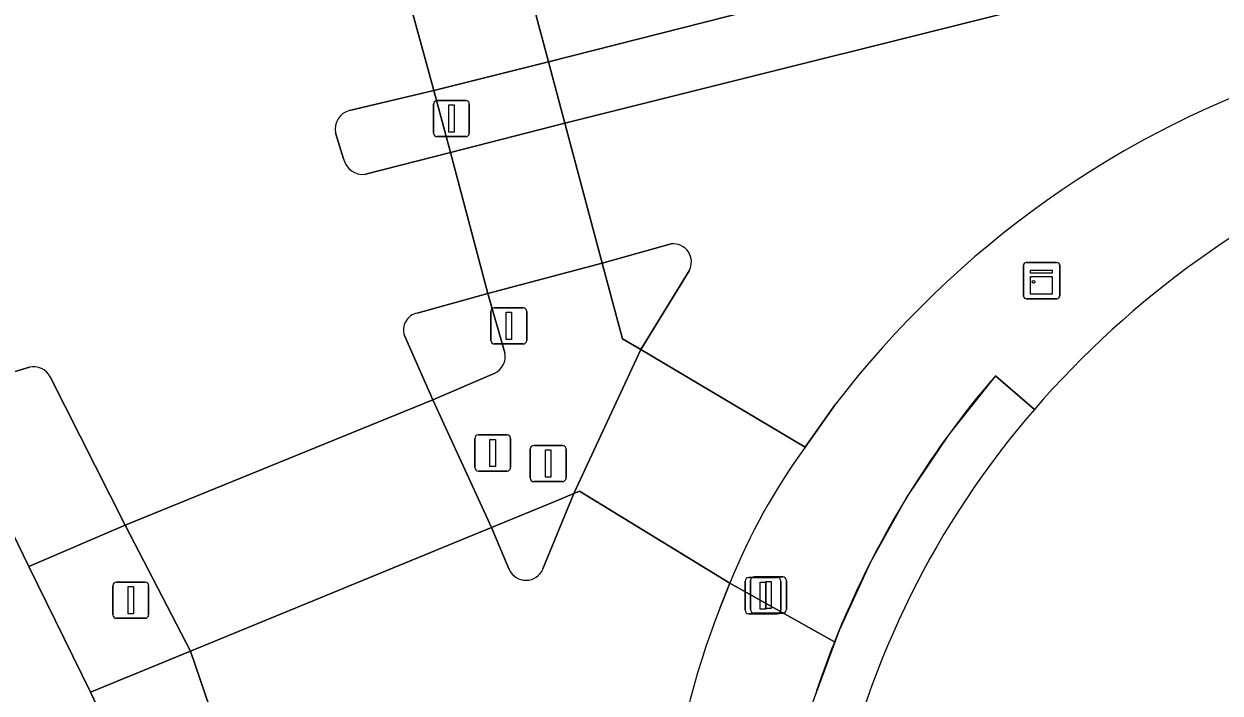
# Model space of a CAD drawing. Extents: x 161087 to 161926, y 382572 to 383873.
# Drawn here: x 161614.67 to 161647.71, y 383216.69 to 383235.17 of the extents above; entities that cross this region are included whole.
import ezdxf

# ---------------------------------------------------------------- set-up
doc = ezdxf.new("R2010")
doc.units = 0
for name, color, linetype in [('IMGEO_Berm_groen', 7, 'Continuous'), ('IMGEO_Fietspad_gesloten', 7, 'Continuous'), ('IMGEO_Kast', 7, 'Continuous'), ('IMGEO_Lichtmast', 7, 'Continuous'), ('IMGEO_Pand', 7, 'Continuous'), ('IMGEO_Pand_overbouw', 7, 'Continuous'), ('IMGEO_Rijbaan_lokaal_gesloten', 7, 'Continuous'), ('IMGEO_Rijbaan_lokaal_open', 7, 'Continuous'), ('IMGEO_Verkeerseiland_gesloten', 7, 'Continuous'), ('IMGEO_Verkeersregelinstallatiepaal', 7, 'Continuous'), ('IMGEO_Voetpad_open', 7, 'Continuous')]:
    doc.layers.add(name, color=color, linetype=linetype)

msp = doc.modelspace()

# ---------------------------------------------------------------- linework, layer by layer
at = {"layer": 'IMGEO_Berm_groen'}
for points in [[(161619.274, 383217.849), (161616.509, 383216.713), (161616.697, 383216.328)], [(161622.938, 383207.115), (161619.274, 383217.849)]]:
    msp.add_lwpolyline(points, dxfattribs=at)
at = {"layer": 'IMGEO_Fietspad_gesloten'}
msp.add_lwpolyline([(161616.697, 383216.328), (161616.509, 383216.713), (161614.812, 383220.184), (161612.974, 383223.943), (161612.76, 383224.4), (161612.735, 383224.454), (161612.696, 383224.521), (161611.839, 383225.989)], dxfattribs=at)
at = {"layer": 'IMGEO_Kast'}
for p, q in [((161642.28, 383227.658), (161642.28, 383228.499)), ((161642.28, 383228.499), (161642.28, 383227.658)), ((161642.355, 383228.583), (161643.196, 383228.583)), ((161643.196, 383228.583), (161642.355, 383228.583)), ((161643.28, 383228.508), (161643.28, 383227.667)), ((161643.28, 383227.667), (161643.28, 383228.508)), ((161643.205, 383227.583), (161642.364, 383227.583)), ((161642.364, 383227.583), (161643.205, 383227.583))]:
    msp.add_line(p, q, dxfattribs=at)
for points in [[(161642.475, 383228.373), (161643.075, 383228.373), (161643.075, 383228.288), (161642.475, 383228.288), (161642.475, 383228.373)], [(161642.475, 383228.198), (161643.075, 383228.198), (161643.075, 383227.709), (161642.475, 383227.709), (161642.475, 383228.198)]]:
    msp.add_lwpolyline(points, dxfattribs=at)
msp.add_circle((161642.559, 383228.047), 0.0377, dxfattribs=at)
for centre, start, end in [((161642.358, 383228.505), 92.4484, 184.2845), ((161642.358, 383228.505), 92.4484, 184.2845), ((161643.202, 383228.505), 2.4484, 94.2845), ((161643.202, 383228.505), 2.4484, 94.2845), ((161642.358, 383227.661), 182.4484, 274.2845), ((161642.358, 383227.661), 182.4484, 274.2845), ((161643.202, 383227.661), 272.4484, 4.2845), ((161643.202, 383227.661), 272.4484, 4.2845)]:
    msp.add_arc(centre, 0.0779, start, end, dxfattribs=at)
at = {"layer": 'IMGEO_Lichtmast'}
for p, q in [((161634.591, 383218.983), (161634.591, 383219.783)), ((161634.591, 383219.783), (161634.591, 383218.983)), ((161634.691, 383219.883), (161635.481, 383219.883)), ((161635.481, 383219.883), (161634.691, 383219.883)), ((161635.581, 383219.783), (161635.581, 383218.983)), ((161635.581, 383218.983), (161635.581, 383219.783)), ((161635.481, 383218.883), (161634.691, 383218.883)), ((161634.691, 383218.883), (161635.481, 383218.883))]:
    msp.add_line(p, q, dxfattribs=at)
msp.add_lwpolyline([(161635.011, 383219.758), (161635.161, 383219.758), (161635.161, 383219.008), (161635.011, 383219.008), (161635.011, 383219.758)], dxfattribs=at)
for centre, start, end in [((161634.691, 383219.783), 90, 180), ((161634.691, 383219.783), 90, 180), ((161635.481, 383219.783), 0, 90), ((161635.481, 383219.783), 360, 90), ((161634.691, 383218.983), 180, 270), ((161634.691, 383218.983), 180, 270), ((161635.481, 383218.983), 270, 0), ((161635.481, 383218.983), 270, 0)]:
    msp.add_arc(centre, 0.1, start, end, dxfattribs=at)
at = {"layer": 'IMGEO_Pand'}
for centre, radius, start, end in [((161662.33, 383207.431), 26.12, 112.1474, 139.1204), ((161660.997, 383208.562), 24.372, 139.0806, 168.2033)]:
    msp.add_arc(centre, radius, start, end, dxfattribs=at)
at = {"layer": 'IMGEO_Pand_overbouw'}
msp.add_lwpolyline([(161642.581, 383224.526), (161641.505, 383225.457), (161640.217, 383223.833), (161639.063, 383222.112), (161638.051, 383220.304), (161637.186, 383218.42), (161636.475, 383216.474), (161635.823, 383214.171), (161635.381, 383211.818), (161635.153, 383209.436), (161635.14, 383207.042), (161635.344, 383204.657), (161636.74, 383204.816)], dxfattribs=at)
msp.add_arc((161660.997, 383208.562), 24.372, 139.0806, 168.2033, dxfattribs=at)
at = {"layer": 'IMGEO_Rijbaan_lokaal_gesloten'}
for points in [[(161650.712, 383245.679), (161647.819, 383244.962), (161627.602, 383239.944), (161629.159, 383234.125), (161644.543, 383238.038), (161644.982, 383236.277), (161629.612, 383232.432), (161630.648, 383228.563), (161632.552, 383229.099)], [(161623.666, 383232.784), (161625.991, 383233.335), (161624.39, 383239.187), (161623.859, 383239.145), (161623.391, 383239.183)], [(161623.504, 383231.449), (161623.283, 383232.168)], [(161625.538, 383227.187), (161627.49, 383227.731), (161626.46, 383231.624), (161624.105, 383231.023)], [(161633.045, 383228.355), (161631.708, 383226.178), (161636.251, 383223.482), (161637.089, 383224.667)], [(161615.398, 383225.428), (161617.471, 383221.333), (161625.969, 383224.795), (161625.184, 383226.567)], [(161612.93, 383225.12), (161614.828, 383225.692)], [(161629.866, 383222.201), (161629.007, 383220.119)], [(161633.904, 383219.053), (161634.174, 383219.731), (161630.021, 383222.264), (161629.866, 383222.201)], [(161628.077, 383220.103), (161627.585, 383221.263), (161619.274, 383217.849), (161622.938, 383207.115)]]:
    msp.add_lwpolyline(points, dxfattribs=at)
for centre, radius, start, end in [((161658.544, 383208.259), 27.01, 108.0448, 142.5913), ((161623.804, 383232.271), 0.531, 105.0269, 191.2303), ((161624.029, 383231.552), 0.535, 191.1203, 278.2202), ((161632.604, 383228.598), 0.504, 331.1639, 95.8957), ((161625.624, 383226.727), 0.468, 100.6139, 199.9362), ((161614.94, 383225.187), 0.517, 27.763, 102.5338), ((161628.539, 383220.313), 0.507, 204.5003, 337.471), ((161653.752, 383211.181), 21.352, 158.3671, 190.981)]:
    msp.add_arc(centre, radius, start, end, dxfattribs=at)
at = {"layer": 'IMGEO_Rijbaan_lokaal_open'}
for points in [[(161627.602, 383239.944), (161627.36, 383239.879), (161624.39, 383239.187), (161625.991, 383233.335), (161629.159, 383234.125)], [(161629.612, 383232.432), (161626.46, 383231.624), (161627.49, 383227.731), (161630.648, 383228.563)], [(161625.969, 383224.795), (161617.471, 383221.333), (161619.274, 383217.849), (161627.585, 383221.263)]]:
    msp.add_lwpolyline(points, close=True, dxfattribs=at)
msp.add_lwpolyline([(161636.251, 383223.482), (161631.708, 383226.178), (161629.866, 383222.201), (161630.021, 383222.264), (161634.174, 383219.731)], dxfattribs=at)
msp.add_arc((161650.196, 383213.31), 17.261, 143.8913, 158.1604, dxfattribs=at)
at = {"layer": 'IMGEO_Verkeerseiland_gesloten'}
msp.add_lwpolyline([(161629.159, 383234.125), (161629.612, 383232.432), (161644.982, 383236.277), (161644.543, 383238.038)], close=True, dxfattribs=at)
for points in [[(161625.991, 383233.335), (161623.666, 383232.784)], [(161624.105, 383231.023), (161626.46, 383231.624), (161625.991, 383233.335)], [(161623.283, 383232.168), (161623.504, 383231.449)], [(161632.552, 383229.099), (161630.648, 383228.563)], [(161630.648, 383228.563), (161631.206, 383226.476), (161631.708, 383226.178), (161633.045, 383228.355)], [(161627.959, 383226.092), (161627.49, 383227.731), (161625.538, 383227.187)], [(161625.184, 383226.567), (161625.969, 383224.795), (161627.663, 383225.52)], [(161614.828, 383225.692), (161612.93, 383225.12)], [(161612.696, 383224.521), (161612.735, 383224.454), (161612.76, 383224.4), (161612.974, 383223.943), (161614.812, 383220.184), (161617.471, 383221.333), (161615.398, 383225.428)], [(161629.866, 383222.201), (161629.385, 383222.003), (161627.585, 383221.263), (161628.077, 383220.103)], [(161629.007, 383220.119), (161629.866, 383222.201)]]:
    msp.add_lwpolyline(points, dxfattribs=at)
for centre, radius, start, end in [((161623.804, 383232.271), 0.531, 105.0269, 191.2303), ((161624.029, 383231.552), 0.535, 191.1203, 278.2202), ((161632.604, 383228.598), 0.504, 331.1639, 95.8957), ((161625.624, 383226.727), 0.468, 100.6139, 199.9362), ((161627.445, 383225.995), 0.523, 294.6123, 10.6662), ((161614.94, 383225.187), 0.517, 27.763, 102.5338), ((161628.539, 383220.313), 0.507, 204.5003, 337.471)]:
    msp.add_arc(centre, radius, start, end, dxfattribs=at)
at = {"layer": 'IMGEO_Verkeersregelinstallatiepaal'}
for p, q in [((161625.985, 383232.16), (161625.985, 383232.96)), ((161625.985, 383232.96), (161625.985, 383232.16)), ((161626.085, 383233.06), (161626.875, 383233.06)), ((161626.875, 383233.06), (161626.085, 383233.06)), ((161626.975, 383232.96), (161626.975, 383232.16)), ((161626.975, 383232.16), (161626.975, 383232.96)), ((161626.875, 383232.06), (161626.085, 383232.06)), ((161626.085, 383232.06), (161626.875, 383232.06)), ((161627.67, 383227.334), (161628.46, 383227.334)), ((161628.46, 383227.334), (161627.67, 383227.334)), ((161627.57, 383226.434), (161627.57, 383227.234)), ((161627.57, 383227.234), (161627.57, 383226.434)), ((161628.56, 383227.234), (161628.56, 383226.434)), ((161628.56, 383226.434), (161628.56, 383227.234)), ((161628.46, 383226.334), (161627.67, 383226.334)), ((161627.67, 383226.334), (161628.46, 383226.334)), ((161627.126, 383222.925), (161627.126, 383223.725)), ((161627.126, 383223.725), (161627.126, 383222.925)), ((161627.226, 383223.825), (161628.016, 383223.825)), ((161628.016, 383223.825), (161627.226, 383223.825)), ((161628.116, 383223.725), (161628.116, 383222.925)), ((161628.116, 383222.925), (161628.116, 383223.725)), ((161628.657, 383222.632), (161628.657, 383223.432)), ((161628.657, 383223.432), (161628.657, 383222.632)), ((161628.757, 383223.532), (161629.547, 383223.532)), ((161629.547, 383223.532), (161628.757, 383223.532)), ((161629.647, 383223.432), (161629.647, 383222.632)), ((161629.647, 383222.632), (161629.647, 383223.432)), ((161628.016, 383222.825), (161627.226, 383222.825)), ((161627.226, 383222.825), (161628.016, 383222.825)), ((161629.547, 383222.532), (161628.757, 383222.532)), ((161628.757, 383222.532), (161629.547, 383222.532)), ((161617.229, 383219.757), (161618.019, 383219.757)), ((161618.019, 383219.757), (161617.229, 383219.757)), ((161634.742, 383219.001), (161634.742, 383219.801)), ((161634.742, 383219.801), (161634.742, 383219.001)), ((161634.842, 383219.901), (161635.632, 383219.901)), ((161635.632, 383219.901), (161634.842, 383219.901)), ((161635.732, 383219.801), (161635.732, 383219.001)), ((161635.732, 383219.001), (161635.732, 383219.801)), ((161617.129, 383218.857), (161617.129, 383219.657)), ((161617.129, 383219.657), (161617.129, 383218.857)), ((161618.119, 383219.657), (161618.119, 383218.857)), ((161618.119, 383218.857), (161618.119, 383219.657)), ((161618.019, 383218.757), (161617.229, 383218.757)), ((161617.229, 383218.757), (161618.019, 383218.757)), ((161635.632, 383218.901), (161634.842, 383218.901)), ((161634.842, 383218.901), (161635.632, 383218.901))]:
    msp.add_line(p, q, dxfattribs=at)
for points in [[(161626.405, 383232.935), (161626.555, 383232.935), (161626.555, 383232.185), (161626.405, 383232.185), (161626.405, 383232.935)], [(161627.99, 383227.209), (161628.14, 383227.209), (161628.14, 383226.459), (161627.99, 383226.459), (161627.99, 383227.209)], [(161627.546, 383223.7), (161627.696, 383223.7), (161627.696, 383222.95), (161627.546, 383222.95), (161627.546, 383223.7)], [(161629.077, 383223.407), (161629.227, 383223.407), (161629.227, 383222.657), (161629.077, 383222.657), (161629.077, 383223.407)], [(161635.162, 383219.776), (161635.312, 383219.776), (161635.312, 383219.026), (161635.162, 383219.026), (161635.162, 383219.776)], [(161617.549, 383219.632), (161617.699, 383219.632), (161617.699, 383218.882), (161617.549, 383218.882), (161617.549, 383219.632)]]:
    msp.add_lwpolyline(points, dxfattribs=at)
for centre, start, end in [((161626.085, 383232.96), 90, 180), ((161626.085, 383232.96), 90, 180), ((161626.875, 383232.96), 0, 90), ((161626.875, 383232.96), 360, 90), ((161626.085, 383232.16), 180, 270), ((161626.085, 383232.16), 180, 270), ((161626.875, 383232.16), 270, 0), ((161626.875, 383232.16), 270, 0), ((161627.67, 383227.234), 90, 180), ((161627.67, 383227.234), 90, 180), ((161628.46, 383227.234), 0, 90), ((161628.46, 383227.234), 360, 90), ((161627.67, 383226.434), 180, 270), ((161627.67, 383226.434), 180, 270), ((161628.46, 383226.434), 270, 0), ((161628.46, 383226.434), 270, 0), ((161627.226, 383223.725), 90, 180), ((161627.226, 383223.725), 90, 180), ((161628.016, 383223.725), 0, 90), ((161628.016, 383223.725), 360, 90), ((161628.757, 383223.432), 90, 180), ((161628.757, 383223.432), 90, 180), ((161629.547, 383223.432), 0, 90), ((161629.547, 383223.432), 360, 90), ((161627.226, 383222.925), 180, 270), ((161627.226, 383222.925), 180, 270), ((161628.016, 383222.925), 270, 0), ((161628.016, 383222.925), 270, 0), ((161628.757, 383222.632), 180, 270), ((161628.757, 383222.632), 180, 270), ((161629.547, 383222.632), 270, 0), ((161629.547, 383222.632), 270, 0), ((161617.229, 383219.657), 90, 180), ((161617.229, 383219.657), 90, 180), ((161618.019, 383219.657), 0, 90), ((161618.019, 383219.657), 360, 90), ((161634.842, 383219.801), 90, 180), ((161634.842, 383219.801), 90, 180), ((161635.632, 383219.801), 0, 90), ((161635.632, 383219.801), 360, 90), ((161617.229, 383218.857), 180, 270), ((161617.229, 383218.857), 180, 270), ((161618.019, 383218.857), 270, 0), ((161618.019, 383218.857), 270, 0), ((161634.842, 383219.001), 180, 270), ((161634.842, 383219.001), 180, 270), ((161635.632, 383219.001), 270, 0), ((161635.632, 383219.001), 270, 0)]:
    msp.add_arc(centre, 0.1, start, end, dxfattribs=at)
at = {"layer": 'IMGEO_Voetpad_open'}
for points in [[(161629.159, 383234.125), (161625.991, 383233.335), (161626.46, 383231.624), (161629.612, 383232.432)], [(161617.471, 383221.333), (161614.812, 383220.184), (161616.509, 383216.713), (161619.274, 383217.849)]]:
    msp.add_lwpolyline(points, close=True, dxfattribs=at)
for points in [[(161631.708, 383226.178), (161631.206, 383226.476), (161630.648, 383228.563), (161627.49, 383227.731), (161627.959, 383226.092)], [(161627.663, 383225.52), (161625.969, 383224.795), (161627.585, 383221.263), (161629.385, 383222.003), (161629.866, 383222.201), (161631.708, 383226.178)], [(161641.505, 383225.457), (161642.581, 383224.526)], [(161642.581, 383224.526), (161641.505, 383225.457)], [(161637.089, 383224.667), (161636.251, 383223.482)], [(161637.061, 383218.111), (161634.174, 383219.731), (161633.904, 383219.053)], [(161634.174, 383219.731), (161637.061, 383218.111)]]:
    msp.add_lwpolyline(points, dxfattribs=at)
for centre, radius, start, end in [((161658.544, 383208.259), 27.01, 108.0448, 142.5913), ((161662.33, 383207.431), 26.12, 112.1474, 139.1204), ((161627.445, 383225.995), 0.523, 294.6123, 10.6662), ((161661.139, 383208.562), 25.902, 139.2882, 158.3677), ((161661.139, 383208.562), 25.902, 139.2882, 158.3677), ((161660.997, 383208.562), 24.372, 139.0806, 168.2033), ((161650.196, 383213.31), 17.261, 143.8913, 158.1604), ((161653.752, 383211.181), 21.352, 158.3671, 190.981), ((161660.968, 383208.629), 25.719, 158.3669, 162.2412), ((161660.968, 383208.629), 25.719, 158.3669, 162.2412)]:
    msp.add_arc(centre, radius, start, end, dxfattribs=at)

doc.saveas('drawing.dxf')
